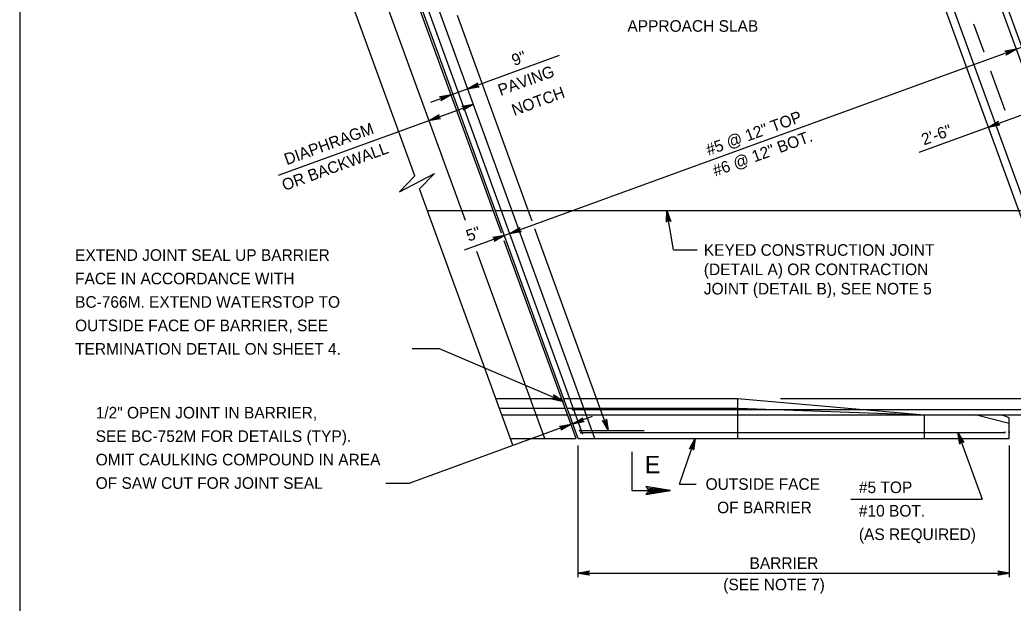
# Model space of a CAD drawing. Extents: x 636530 to 644067, y 294168 to 299122.
# Drawn here: x 639887.8 to 640145.1, y 297962.3 to 298113.4 of the extents above; entities that cross this region are included whole.
import ezdxf

# ---------------------------------------------------------------- set-up
doc = ezdxf.new("R2010")
doc.units = 0
doc.layers.add('1', color=7, linetype='Continuous')

msp = doc.modelspace()

# ---------------------------------------------------------------- linework, layer by layer
at = {"layer": '1'}
for p, q in [((639887.78, 298311.48), (639887.78, 297747.48)), ((640003.22, 298061.46), (639927.54, 298269.4)), ((640012.55, 298058.12), (639935.65, 298269.4)), ((640032.43, 298004.99), (639936.19, 298269.4)), ((640033.68, 298006), (639938.18, 298268.39)), ((640036.75, 298004.99), (639940.51, 298269.4)), ((640180.15, 298011.91), (640087.34, 298266.89)), ((640182.07, 298011.08), (640090.18, 298263.54)), ((639990.12, 298072.95), (639942.87, 298202.78)), ((640165.85, 298011.08), (640124.98, 298123.36)), ((640167.73, 298011.86), (640127.16, 298123.32)), ((640020.5, 298061.27), (640001.13, 298114.49)), ((640137.6, 298105), (640134.95, 298112.27)), ((640158.69, 298110.44), (640002.88, 298053.73)), ((639994.22, 298092.04), (640027.59, 298104.19)), ((640143.1, 298089.88), (640139.39, 298100.09)), ((639954.81, 298073.13), (640005.27, 298091.49)), ((640120.8, 298079.11), (640153.04, 298090.85)), ((640015.51, 298003.2), (639991.32, 298069.65)), ((639993.36, 298064.04), (640010.39, 298064.04)), ((640010.93, 298064.04), (640162.79, 298064.04)), ((640057.17, 298053.78), (640055.38, 298064.04)), ((640040.25, 298007.02), (640021.22, 298059.28)), ((640031.89, 298004.99), (640013.25, 298056.19)), ((640023.78, 298004.99), (640006.17, 298053.36)), ((640057.17, 298053.78), (640063.27, 298053.78)), ((639996.49, 298028.19), (639989.45, 298028.19)), ((640028.55, 298014.55), (639996.49, 298028.19)), ((640011.11, 298015.28), (640028.14, 298015.28)), ((640028.68, 298015.28), (640073.8, 298015.28)), ((640073.8, 298015.28), (640122.08, 298011.08)), ((640073.8, 298004.99), (640073.8, 298015.28)), ((640084.83, 298015.28), (640168.51, 298015.28)), ((640012.01, 298012.8), (640029.04, 298012.8)), ((640012.64, 298011.08), (640029.67, 298011.08)), ((640029.58, 298012.8), (640073.8, 298012.8)), ((640030.21, 298011.08), (640142.12, 298011.08)), ((640030.8, 298012.45), (640180.3, 298012.45)), ((640073.8, 298012.8), (640122.08, 298011.08)), ((640122.08, 298011.08), (640122.08, 298004.99)), ((640144.14, 298008.87), (640135.28, 298011.08)), ((640141.92, 298011.08), (640182.07, 298011.08)), ((640144.14, 298010.33), (640142.13, 298011.08)), ((640036.04, 298010.62), (639988.79, 297993.42)), ((640144.14, 298004.99), (640144.14, 298010.33)), ((640032.77, 298007.02), (640049.56, 298007.02)), ((640032.95, 298006.51), (640143.15, 298006.51)), ((640130.79, 298006.51), (640137.11, 297989.24)), ((640143.15, 298006.51), (640142.7, 298006.51)), ((640144.14, 298006.79), (640144.14, 298006.44)), ((640014.86, 298004.99), (640031.89, 298004.99)), ((640032.43, 298004.99), (640144.14, 298004.99)), ((640058.7, 297993.12), (640062.74, 298004.97)), ((640032.43, 297969.05), (640032.43, 298003.12)), ((640144.14, 298003.12), (640144.14, 297969.05)), ((639982.62, 297993.42), (639988.79, 297993.42)), ((640058.7, 297993.12), (640063.02, 297993.12)), ((640103.07, 297989.24), (640137.11, 297989.24)), ((640032.43, 297970.1), (640144.14, 297970.1))]:
    msp.add_line(p, q, dxfattribs=at)
for points in [[(640145.97, 298105.81), (640143.36, 298104.26), (640143.44, 298104.38), (640143.52, 298104.49), (640143.54, 298104.6), (640143.56, 298104.72), (640143.54, 298104.82), (640143.53, 298104.92), (640143.48, 298105.01), (640143.42, 298105.09), (640143.34, 298105.17), (640143.25, 298105.24), (640143.11, 298105.28), (640142.97, 298105.31), (640145.97, 298105.81), (640143.11, 298105.28), (640143.25, 298105.24), (640145.97, 298105.81), (640143.34, 298105.17), (640143.42, 298105.09), (640145.97, 298105.81), (640143.48, 298105.01), (640143.53, 298104.92), (640145.97, 298105.81), (640143.54, 298104.82), (640143.56, 298104.72), (640145.97, 298105.81), (640143.54, 298104.6), (640143.52, 298104.49), (640145.97, 298105.81), (640143.44, 298104.38)], [(640003.8, 298095.53), (640006.41, 298097.08), (640006.33, 298096.96), (640006.25, 298096.85), (640006.23, 298096.73), (640006.2, 298096.62), (640006.22, 298096.52), (640006.24, 298096.42), (640006.29, 298096.33), (640006.34, 298096.24), (640006.43, 298096.17), (640006.52, 298096.1), (640006.66, 298096.06), (640006.79, 298096.02), (640003.8, 298095.53), (640006.66, 298096.06), (640006.52, 298096.1), (640003.8, 298095.53), (640006.43, 298096.17), (640006.34, 298096.24), (640003.8, 298095.53), (640006.29, 298096.33), (640006.24, 298096.42), (640003.8, 298095.53), (640006.22, 298096.52), (640006.2, 298096.62), (640003.8, 298095.53), (640006.23, 298096.73), (640006.25, 298096.85), (640003.8, 298095.53), (640006.33, 298096.96)], [(639999.5, 298093.97), (639996.89, 298092.42), (639996.97, 298092.53), (639997.05, 298092.65), (639997.07, 298092.76), (639997.09, 298092.88), (639997.08, 298092.98), (639997.06, 298093.08), (639997.01, 298093.16), (639996.96, 298093.25), (639996.87, 298093.33), (639996.78, 298093.4), (639996.64, 298093.44), (639996.51, 298093.47), (639999.5, 298093.97), (639996.64, 298093.44), (639996.78, 298093.4), (639999.5, 298093.97), (639996.87, 298093.33), (639996.96, 298093.25), (639999.5, 298093.97), (639997.01, 298093.16), (639997.06, 298093.08), (639999.5, 298093.97), (639997.08, 298092.98), (639997.09, 298092.88), (639999.5, 298093.97), (639997.07, 298092.76), (639997.05, 298092.65), (639999.5, 298093.97), (639996.97, 298092.53)], [(640005.27, 298091.49), (640002.65, 298089.95), (640002.74, 298090.06), (640002.82, 298090.17), (640002.84, 298090.29), (640002.86, 298090.4), (640002.84, 298090.5), (640002.82, 298090.6), (640002.77, 298090.69), (640002.72, 298090.78), (640002.63, 298090.85), (640002.54, 298090.93), (640002.41, 298090.96), (640002.27, 298091), (640005.27, 298091.49), (640002.41, 298090.96), (640002.54, 298090.93), (640005.27, 298091.49), (640002.63, 298090.85), (640002.72, 298090.78), (640005.27, 298091.49), (640002.77, 298090.69), (640002.82, 298090.6), (640005.27, 298091.49), (640002.84, 298090.5), (640002.86, 298090.4), (640005.27, 298091.49), (640002.84, 298090.29), (640002.82, 298090.17), (640005.27, 298091.49), (640002.74, 298090.06)], [(639993.81, 298087.32), (639996.42, 298088.87), (639996.34, 298088.75), (639996.26, 298088.64), (639996.24, 298088.52), (639996.22, 298088.41), (639996.23, 298088.31), (639996.25, 298088.21), (639996.3, 298088.12), (639996.35, 298088.03), (639996.44, 298087.96), (639996.53, 298087.89), (639996.67, 298087.85), (639996.8, 298087.82), (639993.81, 298087.32), (639996.67, 298087.85), (639996.53, 298087.89), (639993.81, 298087.32), (639996.44, 298087.96), (639996.35, 298088.03), (639993.81, 298087.32), (639996.3, 298088.12), (639996.25, 298088.21), (639993.81, 298087.32), (639996.23, 298088.31), (639996.22, 298088.41), (639993.81, 298087.32), (639996.24, 298088.52), (639996.26, 298088.64), (639993.81, 298087.32), (639996.34, 298088.75)], [(640138.71, 298085.63), (640141.33, 298087.18), (640141.25, 298087.07), (640141.16, 298086.95), (640141.14, 298086.84), (640141.12, 298086.72), (640141.14, 298086.62), (640141.16, 298086.52), (640141.21, 298086.44), (640141.26, 298086.35), (640141.35, 298086.27), (640141.44, 298086.2), (640141.57, 298086.16), (640141.71, 298086.13), (640138.71, 298085.63), (640141.57, 298086.16), (640141.44, 298086.2), (640138.71, 298085.63), (640141.35, 298086.27), (640141.26, 298086.35), (640138.71, 298085.63), (640141.21, 298086.44), (640141.16, 298086.52), (640138.71, 298085.63), (640141.14, 298086.62), (640141.12, 298086.72), (640138.71, 298085.63), (640141.14, 298086.84), (640141.16, 298086.95), (640138.71, 298085.63), (640141.25, 298087.07)], [(639990.12, 298072.95), (639986.11, 298068.8), (639995.18, 298073.55), (639991.32, 298069.64)], [(640055.38, 298064.04), (640056.45, 298061.2), (640056.35, 298061.3), (640056.25, 298061.4), (640056.14, 298061.44), (640056.03, 298061.48), (640055.93, 298061.48), (640055.83, 298061.48), (640055.73, 298061.45), (640055.64, 298061.41), (640055.55, 298061.34), (640055.46, 298061.26), (640055.4, 298061.14), (640055.34, 298061.01), (640055.38, 298064.04), (640055.4, 298061.14), (640055.46, 298061.26), (640055.38, 298064.04), (640055.55, 298061.34), (640055.64, 298061.41), (640055.38, 298064.04), (640055.73, 298061.45), (640055.83, 298061.48), (640055.38, 298064.04), (640055.93, 298061.48), (640056.03, 298061.48), (640055.38, 298064.04), (640056.14, 298061.44), (640056.25, 298061.4), (640055.38, 298064.04), (640056.35, 298061.3)], [(640013.31, 298057.52), (640010.69, 298055.98), (640010.77, 298056.09), (640010.86, 298056.2), (640010.88, 298056.32), (640010.9, 298056.43), (640010.88, 298056.53), (640010.86, 298056.63), (640010.81, 298056.72), (640010.76, 298056.81), (640010.67, 298056.88), (640010.58, 298056.96), (640010.45, 298056.99), (640010.31, 298057.03), (640013.31, 298057.52), (640010.45, 298056.99), (640010.58, 298056.96), (640013.31, 298057.52), (640010.67, 298056.88), (640010.76, 298056.81), (640013.31, 298057.52), (640010.81, 298056.72), (640010.86, 298056.63), (640013.31, 298057.52), (640010.88, 298056.53), (640010.9, 298056.43), (640013.31, 298057.52), (640010.88, 298056.32), (640010.86, 298056.2), (640013.31, 298057.52), (640010.77, 298056.09)], [(640014.74, 298058.04), (640017.35, 298059.59), (640017.27, 298059.47), (640017.19, 298059.36), (640017.17, 298059.25), (640017.14, 298059.13), (640017.16, 298059.03), (640017.18, 298058.93), (640017.23, 298058.84), (640017.28, 298058.76), (640017.37, 298058.68), (640017.46, 298058.61), (640017.6, 298058.57), (640017.73, 298058.54), (640014.74, 298058.04), (640017.6, 298058.57), (640017.46, 298058.61), (640014.74, 298058.04), (640017.37, 298058.68), (640017.28, 298058.76), (640014.74, 298058.04), (640017.23, 298058.84), (640017.18, 298058.93), (640014.74, 298058.04), (640017.16, 298059.03), (640017.14, 298059.13), (640014.74, 298058.04), (640017.17, 298059.25), (640017.19, 298059.36), (640014.74, 298058.04), (640017.27, 298059.47)], [(640028.55, 298014.55), (640026.03, 298016.23), (640026.1, 298016.11), (640026.18, 298015.99), (640026.19, 298015.88), (640026.21, 298015.76), (640026.18, 298015.66), (640026.16, 298015.56), (640026.11, 298015.48), (640026.05, 298015.39), (640025.96, 298015.32), (640025.86, 298015.26), (640025.73, 298015.23), (640025.59, 298015.2), (640028.55, 298014.55), (640025.73, 298015.23), (640025.86, 298015.26), (640028.55, 298014.55), (640025.96, 298015.32), (640026.05, 298015.39), (640028.55, 298014.55), (640026.11, 298015.48), (640026.16, 298015.56), (640028.55, 298014.55), (640026.18, 298015.66), (640026.21, 298015.76), (640028.55, 298014.55), (640026.19, 298015.88), (640026.18, 298015.99), (640028.55, 298014.55), (640026.1, 298016.11)], [(640030.56, 298008.63), (640027.95, 298007.08), (640028.03, 298007.2), (640028.11, 298007.31), (640028.13, 298007.42), (640028.15, 298007.54), (640028.14, 298007.64), (640028.12, 298007.74), (640028.07, 298007.83), (640028.02, 298007.91), (640027.93, 298007.99), (640027.84, 298008.06), (640027.7, 298008.1), (640027.57, 298008.13), (640030.56, 298008.63), (640027.7, 298008.1), (640027.84, 298008.06), (640030.56, 298008.63), (640027.93, 298007.99), (640028.02, 298007.91), (640030.56, 298008.63), (640028.07, 298007.83), (640028.12, 298007.74), (640030.56, 298008.63), (640028.14, 298007.64), (640028.15, 298007.54), (640030.56, 298008.63), (640028.13, 298007.42), (640028.11, 298007.31), (640030.56, 298008.63), (640028.03, 298007.2)], [(640031.04, 298008.8), (640033.65, 298010.35), (640033.57, 298010.23), (640033.49, 298010.12), (640033.47, 298010), (640033.45, 298009.89), (640033.46, 298009.79), (640033.48, 298009.69), (640033.53, 298009.6), (640033.58, 298009.51), (640033.67, 298009.44), (640033.76, 298009.37), (640033.9, 298009.33), (640034.03, 298009.29), (640031.04, 298008.8), (640033.9, 298009.33), (640033.76, 298009.37), (640031.04, 298008.8), (640033.67, 298009.44), (640033.58, 298009.51), (640031.04, 298008.8), (640033.53, 298009.6), (640033.48, 298009.69), (640031.04, 298008.8), (640033.46, 298009.79), (640033.45, 298009.89), (640031.04, 298008.8), (640033.47, 298010), (640033.49, 298010.12), (640031.04, 298008.8), (640033.57, 298010.23)], [(640040.25, 298007.02), (640038.7, 298009.63), (640038.82, 298009.55), (640038.93, 298009.47), (640039.04, 298009.45), (640039.16, 298009.43), (640039.26, 298009.45), (640039.36, 298009.46), (640039.45, 298009.51), (640039.53, 298009.56), (640039.61, 298009.65), (640039.68, 298009.74), (640039.72, 298009.88), (640039.75, 298010.01), (640040.25, 298007.02), (640039.72, 298009.88), (640039.68, 298009.74), (640040.25, 298007.02), (640039.61, 298009.65), (640039.53, 298009.56), (640040.25, 298007.02), (640039.45, 298009.51), (640039.36, 298009.46), (640040.25, 298007.02), (640039.26, 298009.45), (640039.16, 298009.43), (640040.25, 298007.02), (640039.04, 298009.45), (640038.93, 298009.47), (640040.25, 298007.02), (640038.82, 298009.55)], [(640130.79, 298006.51), (640132.33, 298003.9), (640132.22, 298003.98), (640132.11, 298004.06), (640131.99, 298004.08), (640131.88, 298004.1), (640131.78, 298004.09), (640131.68, 298004.07), (640131.59, 298004.02), (640131.5, 298003.97), (640131.43, 298003.88), (640131.35, 298003.79), (640131.32, 298003.65), (640131.28, 298003.52), (640130.79, 298006.51), (640131.32, 298003.65), (640131.35, 298003.79), (640130.79, 298006.51), (640131.43, 298003.88), (640131.5, 298003.97), (640130.79, 298006.51), (640131.59, 298004.02), (640131.68, 298004.07), (640130.79, 298006.51), (640131.78, 298004.09), (640131.88, 298004.1), (640130.79, 298006.51), (640131.99, 298004.08), (640132.11, 298004.06), (640130.79, 298006.51), (640132.22, 298003.98)], [(640062.74, 298004.97), (640062.31, 298001.97), (640062.27, 298002.1), (640062.23, 298002.24), (640062.16, 298002.33), (640062.08, 298002.41), (640061.99, 298002.46), (640061.91, 298002.51), (640061.8, 298002.53), (640061.7, 298002.54), (640061.59, 298002.52), (640061.48, 298002.5), (640061.36, 298002.41), (640061.25, 298002.33), (640062.74, 298004.97), (640061.36, 298002.41), (640061.48, 298002.5), (640062.74, 298004.97), (640061.59, 298002.52), (640061.7, 298002.54), (640062.74, 298004.97), (640061.8, 298002.53), (640061.91, 298002.51), (640062.74, 298004.97), (640061.99, 298002.46), (640062.08, 298002.41), (640062.74, 298004.97), (640062.16, 298002.33), (640062.23, 298002.24), (640062.74, 298004.97), (640062.27, 298002.1)], [(640046.31, 298001.55), (640046.31, 297991.47), (640056.39, 297991.47)], [(640050.29, 297990.71), (640050.51, 297991.15), (640056.39, 297991.47), (640050.29, 297990.71), (640049.97, 297990.44), (640056.39, 297991.47), (640050.52, 297991.76), (640050.3, 297992.2), (640056.39, 297991.47), (640049.97, 297992.49), (640050.3, 297992.2)], [(640032.43, 297970.1), (640035.41, 297970.66), (640035.29, 297970.58), (640035.18, 297970.5), (640035.12, 297970.4), (640035.06, 297970.3), (640035.04, 297970.2), (640035.03, 297970.1), (640035.04, 297970), (640035.06, 297969.9), (640035.12, 297969.8), (640035.18, 297969.7), (640035.29, 297969.62), (640035.41, 297969.54), (640032.43, 297970.1), (640035.29, 297969.62), (640035.18, 297969.7), (640032.43, 297970.1), (640035.12, 297969.8), (640035.06, 297969.9), (640032.43, 297970.1), (640035.04, 297970), (640035.03, 297970.1), (640032.43, 297970.1), (640035.04, 297970.2), (640035.06, 297970.3), (640032.43, 297970.1), (640035.12, 297970.4), (640035.18, 297970.5), (640032.43, 297970.1), (640035.29, 297970.58)], [(640144.14, 297970.1), (640141.16, 297969.54), (640141.27, 297969.62), (640141.39, 297969.7), (640141.45, 297969.8), (640141.51, 297969.9), (640141.52, 297970), (640141.54, 297970.1), (640141.52, 297970.2), (640141.51, 297970.3), (640141.45, 297970.4), (640141.39, 297970.5), (640141.27, 297970.58), (640141.16, 297970.66), (640144.14, 297970.1), (640141.27, 297970.58), (640141.39, 297970.5), (640144.14, 297970.1), (640141.45, 297970.4), (640141.51, 297970.3), (640144.14, 297970.1), (640141.52, 297970.2), (640141.54, 297970.1), (640144.14, 297970.1), (640141.52, 297970), (640141.51, 297969.9), (640144.14, 297970.1), (640141.45, 297969.8), (640141.39, 297969.7), (640144.14, 297970.1), (640141.27, 297969.62)]]:
    msp.add_lwpolyline(points, dxfattribs=at)
for radius in [0.19, 0.143, 0.0952, 0.0476]:
    msp.add_circle((640032.96, 298007.02), radius, dxfattribs=at)

# ---------------------------------------------------------------- texts
for s, height, p in [('APPROACH SLAB', 3, (640045.2, 298110.29)), ('KEYED CONSTRUCTION JOINT', 3, (640064.99, 298052.28)), ('EXTEND JOINT SEAL UP BARRIER', 3, (639902.09, 298050.97)), ('(DETAIL A) OR CONTRACTION ', 3, (640064.99, 298047.27)), ('FACE IN ACCORDANCE WITH', 3, (639902.09, 298044.89)), ('JOINT (DETAIL B), SEE NOTE 5', 3, (640064.99, 298042.26)), ('BC-766M. EXTEND WATERSTOP TO', 3, (639902.09, 298038.82)), ('OUTSIDE FACE OF BARRIER, SEE', 3, (639902.09, 298032.75)), ('TERMINATION DETAIL ON SHEET 4.', 3, (639902.09, 298026.68)), ('1/2" OPEN JOINT IN BARRIER,', 3, (639907.43, 298010.15)), ('SEE BC-752M FOR DETAILS (TYP).', 3, (639907.43, 298004.07)), ('OMIT CAULKING COMPOUND IN AREA', 3, (639907.43, 297998)), ('E', 4.5, (640049.7, 297995.96)), ('OF SAW CUT FOR JOINT SEAL', 3, (639907.43, 297991.93)), ('OUTSIDE FACE', 3, (640065.45, 297991.67)), ('#5 TOP', 3, (640105.17, 297990.82)), ('OF BARRIER', 3, (640068.44, 297985.6)), ('#10 BOT.', 3, (640105.17, 297984.75)), ('(AS REQUIRED)', 3, (640105.17, 297978.67)), ('BARRIER', 3, (640076.84, 297971.2)), ('(SEE NOTE 7)', 3, (640070.04, 297965.65))]:
    msp.add_text(s, height=height, dxfattribs=at).set_placement(p)
for s, p in [('9"', (640015.86, 298101.4)), ('PAVING', (640012.32, 298093.65)), ('NOTCH', (640015.87, 298088.48)), ('#5 @ 12" TOP', (640066.23, 298078.18)), ('DIAPHRAGM', (639956.94, 298075.72)), ('2\'-6"', (640122.04, 298080.85)), ('#6 @ 12" BOT.', (640067.98, 298072.77)), ('OR BACKWALL', (639956.34, 298069.04)), ('5"', (640004.07, 298055.92))]:
    msp.add_text(s, height=3, rotation=20, dxfattribs=at).set_placement(p)

doc.saveas('drawing.dxf')
